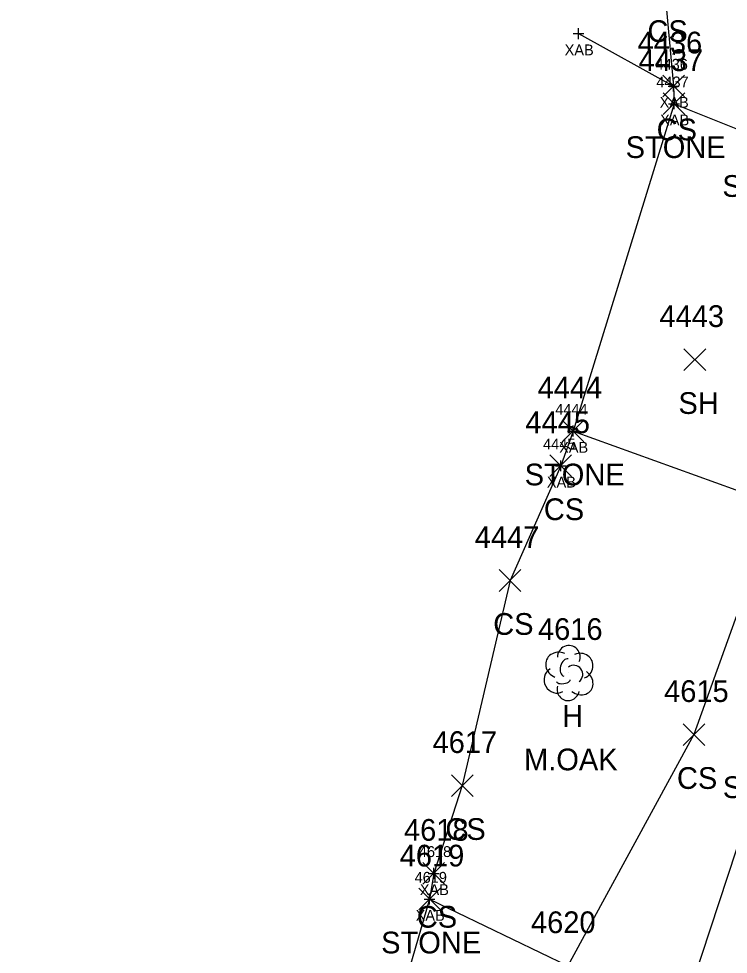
# Model space of a CAD drawing. Extents: x 1462089 to 1464015, y 730534 to 736144.
# Drawn here: x 1462606.3 to 1462671.6, y 731783.6 to 731869.8 of the extents above; entities that cross this region are included whole.
import ezdxf

# ---------------------------------------------------------------- set-up
doc = ezdxf.new("R2010")
doc.units = 0
for name, color, linetype in [('B_A', 7, 'Continuous'), ('B_I', 7, 'Continuous'), ('B_TIC', 7, 'Continuous'), ('BSUBM', 7, 'Continuous'), ('L_A', 7, 'Continuous'), ('L_C', 7, 'Continuous'), ('L_I', 7, 'Continuous'), ('L_TIC', 7, 'Continuous'), ('LASF', 7, 'Continuous'), ('LELB', 7, 'Continuous'), ('LTD', 7, 'Continuous')]:
    doc.layers.add(name, color=color, linetype=linetype)

msp = doc.modelspace()

# ---------------------------------------------------------------- linework, layer by layer
at = {"layer": 'B_TIC'}
for p, q in [((1462657.855, 731868.382), (1462657.93, 731868.382)), ((1462666.606, 731863.559), (1462666.682, 731863.559)), ((1462666.648, 731861.932), (1462666.724, 731861.932)), ((1462657.347, 731831.803), (1462657.422, 731831.803)), ((1462656.218, 731828.607), (1462656.293, 731828.607)), ((1462644.517, 731791.095), (1462644.593, 731791.095)), ((1462644.13, 731788.726), (1462644.206, 731788.726))]:
    msp.add_line(p, q, dxfattribs=at)
for points in [[(1462657.351, 731868.382), (1462658.351, 731868.382)], [(1462657.851, 731867.882), (1462657.851, 731868.882)], [(1462666.603, 731863.059), (1462666.603, 731864.059)], [(1462666.103, 731863.559), (1462667.103, 731863.559)], [(1462666.645, 731861.432), (1462666.645, 731862.432)], [(1462666.145, 731861.932), (1462667.145, 731861.932)], [(1462657.343, 731831.303), (1462657.343, 731832.303)], [(1462656.843, 731831.803), (1462657.843, 731831.803)], [(1462655.714, 731828.607), (1462656.714, 731828.607)], [(1462656.214, 731828.107), (1462656.214, 731829.107)], [(1462644.514, 731790.595), (1462644.514, 731791.595)], [(1462644.014, 731791.095), (1462645.014, 731791.095)], [(1462644.127, 731788.226), (1462644.127, 731789.226)], [(1462643.627, 731788.726), (1462644.627, 731788.726)]]:
    msp.add_lwpolyline(points, dxfattribs=at)
at = {"layer": 'BSUBM'}
for points in [[(1462657.851, 731868.382), (1462666.603, 731863.559), (1462666.645, 731861.932), (1462657.343, 731831.803), (1462656.214, 731828.607)], [(1462644.514, 731791.095), (1462644.127, 731788.726), (1462634.558, 731755.755), (1462624.874, 731761.026)]]:
    msp.add_lwpolyline(points, dxfattribs=at)
at = {"layer": 'L_TIC'}
for points in [[(1462665.603, 731862.559), (1462667.603, 731864.559)], [(1462667.603, 731862.559), (1462665.603, 731864.559)], [(1462665.645, 731860.932), (1462667.645, 731862.932)], [(1462667.645, 731860.932), (1462665.645, 731862.932)], [(1462667.564, 731837.38), (1462669.564, 731839.38)], [(1462669.564, 731837.38), (1462667.564, 731839.38)], [(1462656.343, 731830.803), (1462658.343, 731832.803)], [(1462658.343, 731830.803), (1462656.343, 731832.803)], [(1462655.214, 731827.607), (1462657.214, 731829.607)], [(1462657.214, 731827.607), (1462655.214, 731829.607)], [(1462650.551, 731817.046), (1462652.551, 731819.046)], [(1462652.551, 731817.046), (1462650.551, 731819.046)], [(1462667.473, 731802.868), (1462669.473, 731804.868)], [(1462669.473, 731802.868), (1462667.473, 731804.868)], [(1462646.144, 731798.173), (1462648.144, 731800.173)], [(1462648.144, 731798.173), (1462646.144, 731800.173)], [(1462643.514, 731790.095), (1462645.514, 731792.095)], [(1462645.514, 731790.095), (1462643.514, 731792.095)], [(1462643.127, 731787.726), (1462645.127, 731789.726)], [(1462645.127, 731787.726), (1462643.127, 731789.726)]]:
    msp.add_lwpolyline(points, dxfattribs=at)
at = {"layer": 'LASF'}
for points in [[(1462666.645, 731861.932), (1462675.55, 731858.357), (1462684.794, 731853.879), (1462698.714, 731849.439)], [(1462657.343, 731831.803), (1462676.078, 731825.028), (1462682.449, 731816.345), (1462675.593, 731803.022), (1462666.762, 731776.18)], [(1462644.127, 731788.726), (1462656.865, 731782.592), (1462666.762, 731776.18)]]:
    msp.add_lwpolyline(points, dxfattribs=at)
at = {"layer": 'LELB'}
for points in [[(1462577.225, 731952.717), (1462603.043, 731935.035), (1462616.131, 731920.422), (1462645.433, 731912.321), (1462656.668, 731913.165), (1462677.504, 731901.271), (1462691.08, 731891.354), (1462692.455, 731878.863), (1462687.144, 731860.851), (1462684.794, 731853.879), (1462675.456, 731835.283), (1462676.078, 731825.028), (1462668.473, 731803.868), (1462656.865, 731782.592)], [(1462637.1, 731903.893), (1462648.092, 731890.045), (1462659.539, 731881.265), (1462665.754, 731872.611), (1462666.603, 731863.559)], [(1462656.214, 731828.607), (1462651.551, 731818.046), (1462647.144, 731799.173), (1462644.514, 731791.095)]]:
    msp.add_lwpolyline(points, dxfattribs=at)
at = {"layer": 'LTD'}
msp.add_line((1462656.91, 731809.578), (1462656.91, 731809.578), dxfattribs=at)
msp.add_line((1462656.91, 731809.578), (1462656.91, 731809.578), dxfattribs=at)
msp.add_arc((1462656.957, 731811.012), 1.047, 335.52715, 180.95627, dxfattribs=at)
for centre, major_axis, ratio, start_param, end_param in [((1462656.119, 731810.245), (1.21, -0.512), 0.895232, 1.570796, 4.712389), ((1462657.952, 731810.162), (-1.141, -0.483), 0.949671, 1.570796, 4.712389), ((1462656.702, 731810.036), (-0.208, -0.792), 0.645439, 3.141593, 6.283185), ((1462655.827, 731808.87), (0.584, -1.042), 0.959034, 3.141593, 6.283185), ((1462657.411, 731809.412), (-0.5, 0.667), 0.989748, 3.141593, 6.283185), ((1462657.911, 731808.745), (-1.09, 0.792), 0.841452, 1.570796, 4.712389), ((1462656.452, 731808.828), (-0.625, -0.083), 0.423636, 0, 3.141593), ((1462656.911, 731808.078), (0.265, 1.061), 0.942809, 1.570796, 4.712389)]:
    msp.add_ellipse(centre, major_axis=major_axis, ratio=ratio, start_param=start_param, end_param=end_param, dxfattribs=at)

# ---------------------------------------------------------------- texts
at = {"layer": 'B_A'}
for p in [(1462656.572, 731866.382), (1462665.323, 731861.559), (1462665.365, 731859.932), (1462656.064, 731829.803), (1462654.935, 731826.607), (1462643.234, 731789.095), (1462642.847, 731786.726)]:
    msp.add_text('XAB', height=1, dxfattribs=at).set_placement(p)
at = {"layer": 'B_I'}
for s, p in [('4436', (1462664.945, 731865.059)), ('4437', (1462665.015, 731863.432)), ('4444', (1462655.713, 731833.303)), ('4445', (1462654.585, 731830.107)), ('4618', (1462643.144, 731792.595)), ('4619', (1462642.753, 731790.226))]:
    msp.add_text(s, height=1, dxfattribs=at).set_placement(p)
at = {"layer": 'L_A'}
for s, p in [('CS', (1462664.195, 731867.611)), ('CS', (1462665.044, 731858.559)), ('STONE', (1462662.188, 731856.932)), ('STONE', (1462671.094, 731853.357)), ('SH', (1462667.052, 731833.38)), ('STONE', (1462652.887, 731826.803)), ('CS', (1462654.655, 731823.607)), ('CS', (1462649.992, 731813.046)), ('H', (1462656.344, 731804.578)), ('CS', (1462666.914, 731798.868)), ('STONE', (1462671.137, 731798.022)), ('CS', (1462645.585, 731794.173)), ('CS', (1462642.955, 731786.095)), ('STONE', (1462639.67, 731783.726))]:
    msp.add_text(s, height=2, dxfattribs=at).set_placement(p)
at = {"layer": 'L_C'}
msp.add_text('M.OAK', height=2, dxfattribs=at).set_placement((1462652.832, 731800.578))
at = {"layer": 'L_I'}
for s, p in [('4436', (1462663.288, 731866.559)), ('4437', (1462663.385, 731864.932)), ('4443', (1462665.304, 731841.38)), ('4444', (1462654.083, 731834.803)), ('4445', (1462652.955, 731831.607)), ('4447', (1462648.291, 731821.046)), ('4616', (1462654.115, 731812.578)), ('4615', (1462665.733, 731806.868)), ('4617', (1462644.404, 731802.173)), ('4618', (1462641.774, 731794.095)), ('4619', (1462641.379, 731791.726)), ('4620', (1462653.471, 731785.592)), ('4620', (1462653.471, 731785.592))]:
    msp.add_text(s, height=2, dxfattribs=at).set_placement(p)

doc.saveas('drawing.dxf')
